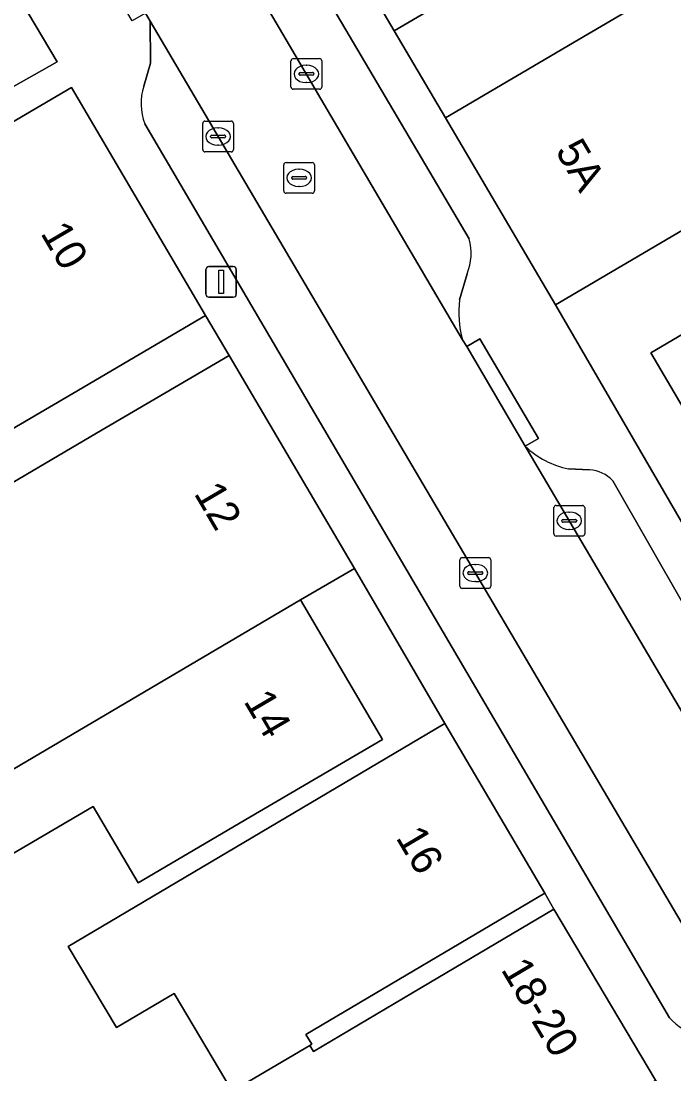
# Model space of a CAD drawing. Extents: x 159716 to 160783, y 383290 to 384031.
# Drawn here: x 160140.35 to 160161.56, y 383398.11 to 383432.35 of the extents above; entities that cross this region are included whole.
import ezdxf

# ---------------------------------------------------------------- set-up
doc = ezdxf.new("R2010")
doc.units = 0
for name, color, linetype in [('IMGEO_Erf', 7, 'Continuous'), ('IMGEO_Kolk', 7, 'Continuous'), ('IMGEO_Lichtmast', 7, 'Continuous'), ('IMGEO_Pand', 7, 'Continuous'), ('IMGEO_Pand_nummerreeks', 7, 'Continuous'), ('IMGEO_Parkeervlak_open', 7, 'Continuous'), ('IMGEO_Rijbaan_lokaal_open', 7, 'Continuous'), ('IMGEO_Rioolput', 7, 'Continuous'), ('IMGEO_Voetpad_open', 7, 'Continuous')]:
    doc.layers.add(name, color=color, linetype=linetype)

msp = doc.modelspace()

# ---------------------------------------------------------------- linework, layer by layer
at = {"layer": 'IMGEO_Erf'}
for points in [[(160162.226, 383449.555), (160159.839, 383453.531), (160158.572, 383455.641), (160159.829, 383456.349), (160159.082, 383457.579), (160154.709, 383455.03), (160150.36, 383452.478), (160152.327, 383449.124), (160153.248, 383447.554), (160156.882, 383449.686), (160158.307, 383447.256), (160159.371, 383445.442), (160155.781, 383443.335), (160157.036, 383441.197), (160157.096, 383441.094), (160157.726, 383441.464), (160160.495, 383436.745), (160156.783, 383434.567), (160152.47, 383432.037), (160154.136, 383429.2), (160158.445, 383431.737), (160163.493, 383434.709)], [(160162.024, 383425.661), (160157.715, 383423.123), (160173.041, 383396.705)], [(160162.512, 383418.674), (160160.811, 383421.562), (160165.12, 383424.099)], [(160147.21, 383397.551), (160145.324, 383400.733), (160143.446, 383399.62), (160141.882, 383402.258), (160154.12, 383409.513), (160151.18, 383414.554), (160149.432, 383413.528), (160152.093, 383408.994), (160147.782, 383406.463), (160144.152, 383404.332), (160142.694, 383406.815), (160138.118, 383404.129), (160136.925, 383406.162), (160132.681, 383403.692), (160132.567, 383403.886), (160126.021, 383400.044), (160131.863, 383388.045)]]:
    msp.add_lwpolyline(points, dxfattribs=at)
for points in [[(160137.585, 383415.886), (160142.803, 383418.949), (160147.114, 383421.48), (160146.336, 383422.776), (160142.025, 383420.245), (160139.242, 383418.611), (160136.477, 383423.321), (160131.482, 383420.388), (160132.422, 383418.788), (160121.295, 383412.115), (160118.607, 383416.738), (160118.562, 383416.835), (160118.541, 383416.823), (160117.837, 383416.434), (160123.777, 383404.318), (160130.126, 383408.045), (160130.641, 383407.166), (160132.85, 383408.463), (160133.15, 383407.953), (160139.912, 383411.922)], [(160157.663, 383403.476), (160157.37, 383403.997), (160149.605, 383399.393), (160149.79, 383399.081), (160149.726, 383399.043), (160149.847, 383398.841), (160153.363, 383400.926)]]:
    msp.add_lwpolyline(points, close=True, dxfattribs=at)
at = {"layer": 'IMGEO_Kolk'}
for p, q in [((160149.118, 383430.207), (160149.118, 383431.059)), ((160149.193, 383431.133), (160150.045, 383431.133)), ((160149.606, 383430.913), (160149.631, 383430.913)), ((160150.119, 383431.059), (160150.119, 383430.207)), ((160149.377, 383430.627), (160149.377, 383430.639)), ((160149.815, 383430.59), (160149.417, 383430.59)), ((160149.42, 383430.676), (160149.818, 383430.676)), ((160149.861, 383430.639), (160149.861, 383430.627)), ((160150.045, 383430.133), (160149.193, 383430.133)), ((160149.629, 383430.353), (160149.604, 383430.353)), ((160146.323, 383429.098), (160147.175, 383429.098)), ((160146.248, 383428.172), (160146.248, 383429.024)), ((160146.736, 383428.878), (160146.761, 383428.878)), ((160147.249, 383429.024), (160147.249, 383428.172)), ((160146.507, 383428.592), (160146.507, 383428.604)), ((160146.945, 383428.555), (160146.547, 383428.555)), ((160146.55, 383428.641), (160146.948, 383428.641)), ((160146.991, 383428.604), (160146.991, 383428.592)), ((160147.175, 383428.098), (160146.323, 383428.098)), ((160146.759, 383428.318), (160146.734, 383428.318)), ((160157.66, 383415.677), (160157.66, 383416.529)), ((160157.735, 383416.603), (160158.587, 383416.603)), ((160158.661, 383416.529), (160158.661, 383415.677)), ((160157.919, 383416.097), (160157.919, 383416.109)), ((160157.962, 383416.146), (160158.36, 383416.146)), ((160158.148, 383416.383), (160158.173, 383416.383)), ((160158.403, 383416.109), (160158.403, 383416.097)), ((160158.357, 383416.06), (160157.959, 383416.06)), ((160158.171, 383415.823), (160158.146, 383415.823)), ((160158.587, 383415.603), (160157.735, 383415.603)), ((160154.607, 383413.977), (160154.607, 383414.829)), ((160154.682, 383414.903), (160155.534, 383414.903)), ((160155.608, 383414.829), (160155.608, 383413.977)), ((160154.866, 383414.397), (160154.866, 383414.409)), ((160154.909, 383414.446), (160155.307, 383414.446)), ((160155.095, 383414.683), (160155.12, 383414.683)), ((160155.35, 383414.409), (160155.35, 383414.397)), ((160155.304, 383414.36), (160154.906, 383414.36)), ((160155.118, 383414.123), (160155.093, 383414.123)), ((160155.534, 383413.903), (160154.682, 383413.903))]:
    msp.add_line(p, q, dxfattribs=at)
for points in [[(160149.118, 383430.207), (160149.118, 383431.059)], [(160149.193, 383431.133), (160150.045, 383431.133)], [(160150.119, 383431.059), (160150.119, 383430.207)], [(160150.045, 383430.133), (160149.193, 383430.133)], [(160146.323, 383429.098), (160147.175, 383429.098)], [(160146.248, 383428.172), (160146.248, 383429.024)], [(160147.249, 383429.024), (160147.249, 383428.172)], [(160147.175, 383428.098), (160146.323, 383428.098)], [(160157.66, 383415.677), (160157.66, 383416.529)], [(160157.735, 383416.603), (160158.587, 383416.603)], [(160158.661, 383416.529), (160158.661, 383415.677)], [(160158.587, 383415.603), (160157.735, 383415.603)], [(160154.607, 383413.977), (160154.607, 383414.829)], [(160154.682, 383414.903), (160155.534, 383414.903)], [(160155.608, 383414.829), (160155.608, 383413.977)], [(160155.534, 383413.903), (160154.682, 383413.903)]]:
    msp.add_lwpolyline(points, dxfattribs=at)
for centre, radius, start, end in [((160149.195, 383431.057), 0.0765, 91.552, 178.448), ((160149.195, 383431.057), 0.0765, 91.552, 178.448), ((160150.043, 383431.057), 0.0765, 1.552, 88.448), ((160150.043, 383431.057), 0.0765, 1.552, 88.448), ((160149.417, 383430.636), 0.0403, 85.8775, 175.7526), ((160149.414, 383430.626), 0.0366, 178.938, 274.7102), ((160149.818, 383430.633), 0.043, 264.8664, 352.4533), ((160149.822, 383430.638), 0.0386, 1.7309, 96.639), ((160149.195, 383430.209), 0.0765, 181.552, 268.448), ((160149.195, 383430.209), 0.0765, 181.552, 268.448), ((160150.043, 383430.209), 0.0765, 271.552, 358.448), ((160150.043, 383430.209), 0.0765, 271.552, 358.448), ((160146.325, 383429.022), 0.0765, 91.552, 178.448), ((160146.325, 383429.022), 0.0765, 91.552, 178.448), ((160147.173, 383429.022), 0.0765, 1.552, 88.448), ((160147.173, 383429.022), 0.0765, 1.552, 88.448), ((160146.547, 383428.601), 0.0403, 85.8775, 175.7526), ((160146.544, 383428.591), 0.0366, 178.938, 274.7102), ((160146.948, 383428.598), 0.043, 264.8664, 352.4533), ((160146.952, 383428.603), 0.0386, 1.7309, 96.639), ((160146.325, 383428.174), 0.0765, 181.552, 268.448), ((160146.325, 383428.174), 0.0765, 181.552, 268.448), ((160147.173, 383428.174), 0.0765, 271.552, 358.448), ((160147.173, 383428.174), 0.0765, 271.552, 358.448), ((160157.737, 383416.527), 0.0765, 91.552, 178.448), ((160157.737, 383416.527), 0.0765, 91.552, 178.448), ((160158.585, 383416.527), 0.0765, 1.552, 88.448), ((160158.585, 383416.527), 0.0765, 1.552, 88.448), ((160157.959, 383416.106), 0.0403, 85.8775, 175.7526), ((160157.956, 383416.096), 0.0366, 178.938, 274.7102), ((160158.36, 383416.103), 0.043, 264.8664, 352.4533), ((160158.364, 383416.108), 0.0386, 1.7309, 96.639), ((160157.737, 383415.679), 0.0765, 181.552, 268.448), ((160157.737, 383415.679), 0.0765, 181.552, 268.448), ((160158.585, 383415.679), 0.0765, 271.552, 358.448), ((160158.585, 383415.679), 0.0765, 271.552, 358.448), ((160154.684, 383414.827), 0.0765, 91.552, 178.448), ((160154.684, 383414.827), 0.0765, 91.552, 178.448), ((160155.532, 383414.827), 0.0765, 1.552, 88.448), ((160155.532, 383414.827), 0.0765, 1.552, 88.448), ((160154.906, 383414.406), 0.0403, 85.8775, 175.7526), ((160154.903, 383414.396), 0.0366, 178.938, 274.7102), ((160155.307, 383414.403), 0.043, 264.8664, 352.4533), ((160155.311, 383414.408), 0.0386, 1.7309, 96.639), ((160154.684, 383413.979), 0.0765, 181.552, 268.448), ((160154.684, 383413.979), 0.0765, 181.552, 268.448), ((160155.532, 383413.979), 0.0765, 271.552, 358.448), ((160155.532, 383413.979), 0.0765, 271.552, 358.448)]:
    msp.add_arc(centre, radius, start, end, dxfattribs=at)
for centre, major_axis, ratio, start_param, end_param in [((160149.605, 383430.633), (-0.387, 0.002), 0.722429, 4.712389, 7.853982), ((160149.63, 383430.633), (-0.39, 0.002), 0.717154, 1.570796, 4.712389), ((160146.735, 383428.598), (-0.387, 0.002), 0.722429, 4.712389, 7.853982), ((160146.76, 383428.598), (-0.39, 0.002), 0.717154, 1.570796, 4.712389), ((160158.147, 383416.103), (-0.387, 0.002), 0.722429, 4.712389, 7.853982), ((160158.172, 383416.103), (-0.39, 0.002), 0.717154, 1.570796, 4.712389), ((160155.094, 383414.403), (-0.387, 0.002), 0.722429, 4.712389, 7.853982), ((160155.119, 383414.403), (-0.39, 0.002), 0.717154, 1.570796, 4.712389)]:
    msp.add_ellipse(centre, major_axis=major_axis, ratio=ratio, start_param=start_param, end_param=end_param, dxfattribs=at)
at = {"layer": 'IMGEO_Lichtmast'}
for p, q in [((160146.45, 383424.371), (160147.24, 383424.371)), ((160147.24, 383424.371), (160146.45, 383424.371)), ((160146.35, 383423.471), (160146.35, 383424.271)), ((160146.35, 383424.271), (160146.35, 383423.471)), ((160147.34, 383424.271), (160147.34, 383423.471)), ((160147.34, 383423.471), (160147.34, 383424.271)), ((160147.24, 383423.371), (160146.45, 383423.371)), ((160146.45, 383423.371), (160147.24, 383423.371))]:
    msp.add_line(p, q, dxfattribs=at)
msp.add_lwpolyline([(160146.77, 383424.246), (160146.92, 383424.246), (160146.92, 383423.496), (160146.77, 383423.496), (160146.77, 383424.246)], dxfattribs=at)
for centre, start, end in [((160146.45, 383424.271), 90, 180), ((160146.45, 383424.271), 90, 180), ((160147.24, 383424.271), 0, 90), ((160147.24, 383424.271), 360, 90), ((160146.45, 383423.471), 180, 270), ((160146.45, 383423.471), 180, 270), ((160147.24, 383423.471), 270, 0), ((160147.24, 383423.471), 270, 0)]:
    msp.add_arc(centre, 0.1, start, end, dxfattribs=at)
at = {"layer": 'IMGEO_Pand'}
for points in [[(160149.643, 383436.855), (160152.47, 383432.037), (160156.783, 383434.567), (160160.495, 383436.745), (160157.726, 383441.464), (160157.096, 383441.094), (160157.036, 383441.197)], [(160162.972, 383431.243), (160170.205, 383435.502), (160173.313, 383430.414), (160175.685, 383431.863), (160178.058, 383433.313), (160178.499, 383433.582), (160178.569, 383433.625), (160175.995, 383437.839), (160175.483, 383438.677), (160174.093, 383440.952), (160167.404, 383437.014), (160163.493, 383434.709), (160158.445, 383431.737), (160154.136, 383429.2), (160157.715, 383423.123), (160162.024, 383425.661), (160165.168, 383427.512)], [(160146.336, 383422.776), (160141.981, 383430.194), (160129.891, 383423.096), (160129.968, 383422.965), (160131.482, 383420.388), (160136.477, 383423.321), (160139.242, 383418.611), (160142.025, 383420.245)], [(160167.74, 383425.642), (160165.12, 383424.099), (160160.811, 383421.562), (160162.512, 383418.674), (160161.878, 383418.301), (160163.258, 383415.958), (160170.82, 383420.412), (160170.742, 383420.545), (160174.034, 383422.484), (160171.032, 383427.581)], [(160149.432, 383413.528), (160151.18, 383414.554), (160147.114, 383421.48), (160142.803, 383418.949), (160137.585, 383415.886), (160139.912, 383411.922), (160133.15, 383407.953), (160132.85, 383408.463), (160130.641, 383407.166), (160130.941, 383406.656), (160132.567, 383403.886), (160132.681, 383403.692), (160136.925, 383406.162)], [(160149.432, 383413.528), (160136.925, 383406.162), (160138.118, 383404.129), (160142.694, 383406.815), (160144.152, 383404.332), (160147.782, 383406.463), (160152.093, 383408.994)], [(160157.37, 383403.997), (160154.12, 383409.513), (160141.882, 383402.258), (160143.446, 383399.62), (160145.324, 383400.733), (160147.21, 383397.551), (160149.726, 383399.043), (160149.79, 383399.081), (160149.605, 383399.393)], [(160160.96, 383397.915), (160157.663, 383403.476), (160153.363, 383400.926), (160149.847, 383398.841), (160149.726, 383399.043), (160147.21, 383397.551), (160144.981, 383396.23), (160146.72, 383393.296), (160151.423, 383396.085), (160153.074, 383393.3)]]:
    msp.add_lwpolyline(points, close=True, dxfattribs=at)
at = {"layer": 'IMGEO_Parkeervlak_open'}
for points in [[(160144.376, 383439.558), (160144.463, 383439.409), (160154.695, 383421.991)], [(160154.91, 383425.268), (160147.497, 383437.842)], [(160144.542, 383432.347), (160144.552, 383430.979), (160144.335, 383430.23)], [(160164.188, 383398.824), (160162.154, 383402.443), (160144.542, 383432.347)], [(160144.372, 383429.011), (160161.415, 383399.943)], [(160154.598, 383423.282), (160154.841, 383424.132)], [(160156.731, 383418.528), (160156.794, 383418.421), (160167.564, 383400.16)], [(160158.817, 383417.756), (160158.14, 383417.793)], [(160167.694, 383403.212), (160159.576, 383417.397)]]:
    msp.add_lwpolyline(points, dxfattribs=at)
for centre, radius, start, end in [((160146.011, 383429.671), 1.767, 161.5499, 201.9272), ((160153.175, 383424.803), 1.796, 338.0522, 14.9961), ((160157.613, 383422.859), 3.044, 172.02, 196.5738), ((160158.656, 383420.501), 2.757, 225.6982, 259.2045), ((160158.779, 383416.693), 1.063, 41.4331, 87.9395), ((160162.673, 383401.032), 1.664, 220.8783, 260.065)]:
    msp.add_arc(centre, radius, start, end, dxfattribs=at)
at = {"layer": 'IMGEO_Rijbaan_lokaal_open'}
msp.add_lwpolyline([(160154.827, 383421.766), (160154.695, 383421.991), (160144.463, 383439.409), (160144.376, 383439.558), (160144.209, 383439.841), (160141.179, 383438.057), (160142.089, 383436.513), (160144.387, 383432.61), (160144.542, 383432.347), (160162.154, 383402.443), (160164.188, 383398.824), (160164.476, 383398.312), (160167.564, 383400.16), (160156.794, 383418.421), (160156.731, 383418.528)], close=True, dxfattribs=at)
msp.add_lwpolyline([(160131.863, 383388.045), (160126.021, 383400.044), (160123.777, 383404.318), (160117.837, 383416.434), (160118.541, 383416.823), (160118.562, 383416.835), (160118.079, 383417.78), (160141.517, 383431.025), (160139.85, 383433.844), (160136.858, 383432.085), (160127.533, 383426.603), (160121.757, 383423.202), (160116.572, 383420.168), (160111.901, 383428.148), (160112.006, 383428.209), (160107.952, 383436.294)], dxfattribs=at)
at = {"layer": 'IMGEO_Rioolput'}
for p, q in [((160148.956, 383427.752), (160149.808, 383427.752)), ((160148.881, 383426.826), (160148.881, 383427.678)), ((160149.369, 383427.532), (160149.394, 383427.532)), ((160149.882, 383427.678), (160149.882, 383426.826)), ((160149.14, 383427.246), (160149.14, 383427.258)), ((160149.578, 383427.209), (160149.18, 383427.209)), ((160149.183, 383427.295), (160149.581, 383427.295)), ((160149.624, 383427.258), (160149.624, 383427.246)), ((160149.808, 383426.752), (160148.956, 383426.752)), ((160149.392, 383426.972), (160149.367, 383426.972))]:
    msp.add_line(p, q, dxfattribs=at)
for points in [[(160148.956, 383427.752), (160149.808, 383427.752)], [(160148.881, 383426.826), (160148.881, 383427.678)], [(160149.882, 383427.678), (160149.882, 383426.826)], [(160149.808, 383426.752), (160148.956, 383426.752)]]:
    msp.add_lwpolyline(points, dxfattribs=at)
for centre, radius, start, end in [((160148.958, 383427.676), 0.0765, 91.552, 178.448), ((160148.958, 383427.676), 0.0765, 91.552, 178.448), ((160149.806, 383427.676), 0.0765, 1.552, 88.448), ((160149.806, 383427.676), 0.0765, 1.552, 88.448), ((160149.18, 383427.255), 0.0403, 85.8775, 175.7526), ((160149.177, 383427.245), 0.0366, 178.938, 274.7102), ((160149.581, 383427.252), 0.043, 264.8664, 352.4533), ((160149.585, 383427.257), 0.0386, 1.7309, 96.639), ((160148.958, 383426.828), 0.0765, 181.552, 268.448), ((160148.958, 383426.828), 0.0765, 181.552, 268.448), ((160149.806, 383426.828), 0.0765, 271.552, 358.448), ((160149.806, 383426.828), 0.0765, 271.552, 358.448)]:
    msp.add_arc(centre, radius, start, end, dxfattribs=at)
for centre, major_axis, ratio, start_param, end_param in [((160149.368, 383427.252), (-0.387, 0.002), 0.722429, 4.712389, 7.853982), ((160149.393, 383427.252), (-0.39, 0.002), 0.717154, 1.570796, 4.712389)]:
    msp.add_ellipse(centre, major_axis=major_axis, ratio=ratio, start_param=start_param, end_param=end_param, dxfattribs=at)
at = {"layer": 'IMGEO_Voetpad_open'}
for points in [[(160184.751, 383376.839), (160181.49, 383382.38), (160180.303, 383384.395), (160179.08, 383386.472), (160175.446, 383392.621), (160174.289, 383394.585), (160173.041, 383396.705), (160157.715, 383423.123), (160154.136, 383429.2), (160152.47, 383432.037), (160149.643, 383436.855), (160147.322, 383440.811), (160144.976, 383444.81), (160141.723, 383450.354), (160134.037, 383463.318), (160133.941, 383463.347), (160134.474, 383465.095), (160134.554, 383465.065), (160140.569, 383467.11), (160128.252, 383470.363)], [(160147.497, 383437.842), (160154.91, 383425.268)], [(160144.335, 383430.23), (160144.552, 383430.979), (160144.542, 383432.347), (160144.387, 383432.61), (160143.958, 383432.357), (160142.224, 383435.301), (160139.85, 383433.844), (160141.517, 383431.025), (160118.079, 383417.78), (160118.562, 383416.835), (160118.607, 383416.738), (160125.235, 383420.608), (160127.695, 383421.598), (160129.968, 383422.965), (160129.891, 383423.096), (160141.981, 383430.194), (160146.336, 383422.776), (160147.114, 383421.48), (160151.18, 383414.554), (160154.12, 383409.513), (160157.37, 383403.997), (160157.663, 383403.476), (160160.96, 383397.915), (160164.204, 383392.444)], [(160161.415, 383399.943), (160144.372, 383429.011)], [(160154.841, 383424.132), (160154.598, 383423.282)], [(160154.695, 383421.991), (160154.827, 383421.766), (160155.257, 383422.02), (160157.161, 383418.782), (160156.731, 383418.528)], [(160158.14, 383417.793), (160158.817, 383417.756)], [(160159.576, 383417.397), (160167.694, 383403.212)]]:
    msp.add_lwpolyline(points, dxfattribs=at)
msp.add_lwpolyline([(160154.827, 383421.766), (160156.731, 383418.528), (160157.161, 383418.782), (160155.257, 383422.02)], close=True, dxfattribs=at)
for centre, radius, start, end in [((160146.011, 383429.671), 1.767, 161.5499, 201.9272), ((160153.175, 383424.803), 1.796, 338.0522, 14.9961), ((160157.613, 383422.859), 3.044, 172.02, 196.5738), ((160158.656, 383420.501), 2.757, 225.6982, 259.2045), ((160158.779, 383416.693), 1.063, 41.4331, 87.9395), ((160162.673, 383401.032), 1.664, 220.8783, 260.065)]:
    msp.add_arc(centre, radius, start, end, dxfattribs=at)

# ---------------------------------------------------------------- texts
at = {"layer": 'IMGEO_Pand_nummerreeks'}
for s, rotation, p in [('5A', 300.4983, (160157.688, 383428.133)), ('10', 300.4181, (160140.96, 383425.456)), ('12', 300.4181, (160145.945, 383416.993)), ('14', 300.4086, (160147.561, 383410.234)), ('16', 300.6588, (160152.506, 383405.798)), ('18-20', 300.6645, (160155.921, 383401.513))]:
    msp.add_text(s, height=1, rotation=rotation, dxfattribs=at).set_placement(p)

doc.saveas('drawing.dxf')
